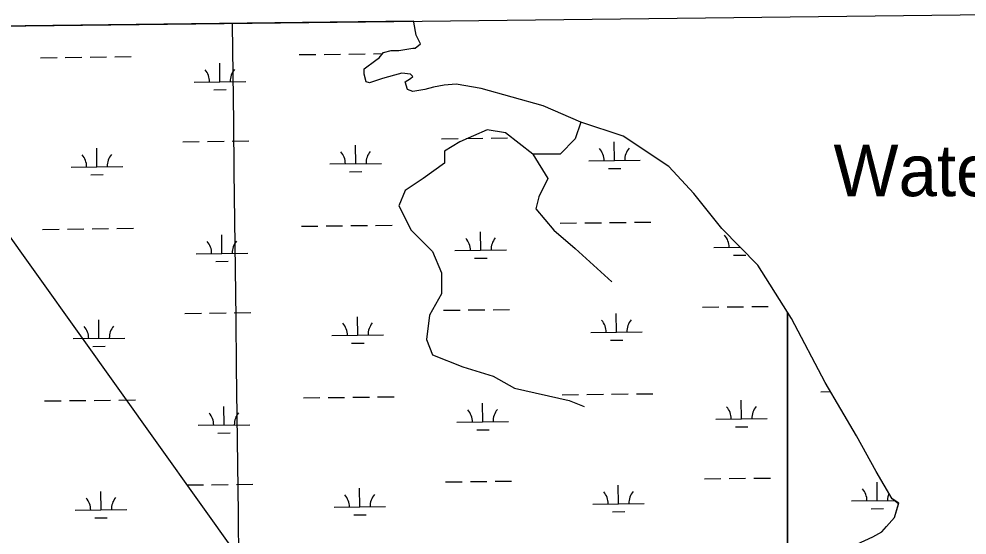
# Model space of a CAD drawing. Extents: x 3694830 to 3732949, y 415201 to 440970.
# Drawn here: x 3719595 to 3721433, y 438058 to 439058 of the extents above; entities that cross this region are included whole.
import ezdxf

# ---------------------------------------------------------------- set-up
doc = ezdxf.new("R2010")
doc.units = 0
for name, color, linetype in [('V-GRID-FRAM', 7, 'Continuous'), ('V-GRID-MAJR', 7, 'Continuous'), ('V-RIVR-IDEN', 7, 'Continuous'), ('V-TOPO-SHOR', 7, 'Continuous'), ('V-WETL-SWMP', 7, 'Continuous')]:
    doc.layers.add(name, color=color, linetype=linetype)

msp = doc.modelspace()

# ---------------------------------------------------------------- linework, layer by layer
at = {"layer": 'V-GRID-FRAM'}
msp.add_lwpolyline([(3698844.694, 438797.537), (3730590.832, 439176.183), (3730815.617, 420995.106), (3699053.612, 420616.271), (3698844.694, 438797.537)], dxfattribs=at)
at = {"layer": 'V-GRID-MAJR'}
msp.add_spline([(3720228.281, 420868.82800000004), (3720155.153, 426926.124), (3720081.987, 432986.504), (3720008.822, 439046.89), (3720008.785, 439049.968)], degree=3, dxfattribs=at)
at = {"layer": 'V-TOPO-SHOR'}
msp.add_line((3719322.3140310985, 438991.5034660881), (3720323.0833407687, 437592.57862461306), dxfattribs=at)
for points in [[(3720337.506, 438953.446), (3720322.7770000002, 438949.24), (3720299.63, 438942.928), (3720274.378, 438934.51300000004), (3720268.066, 438936.618), (3720263.86, 438951.347), (3720263.86, 438961.868), (3720287.006, 438978.69800000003), (3720293.3200000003, 438982.907), (3720301.737, 438993.427), (3720316.467, 438997.636), (3720331.196, 438997.634), (3720358.551, 439001.841), (3720362.758, 439001.841), (3720373.2800000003, 439010.256), (3720364.865, 439027.09), (3720360.6580000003, 439052.34), (3720359.8513530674, 439054.15493163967)], [(3721301.153, 438120.129), (3721288.529, 438128.549), (3721256.972, 438181.154), (3721219.1, 438250.593), (3721158.086, 438353.702), (3721092.8680000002, 438477.854), (3721027.645, 438580.96), (3720958.2120000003, 438652.507), (3720903.509, 438719.84500000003), (3720855.117, 438772.452), (3720766.7460000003, 438831.375), (3720684.685, 438858.734), (3720611.043, 438890.302), (3720491.108, 438923.978), (3720442.711, 438932.397), (3720419.565, 438930.294), (3720398.524, 438926.087), (3720381.6890000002, 438921.88), (3720358.545, 438917.674), (3720348.024, 438921.88300000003), (3720343.816, 438936.612), (3720354.338, 438942.924), (3720358.5470000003, 438947.132), (3720354.338, 438951.341), (3720337.506, 438953.446)], [(3720684.685, 438858.734), (3720673.50864818, 438825.98946719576), (3720644.0421870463, 438796.52300606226), (3720591.0025570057, 438796.52300606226), (3720537.9629269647, 438837.77605164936), (3720502.603173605, 438843.6693438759), (3720449.5635435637, 438820.096174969), (3720420.0970824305, 438802.41629828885), (3720420.0970824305, 438778.8431293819), (3720378.844036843, 438749.37666824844), (3720343.484283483, 438725.8034993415), (3720331.6976990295, 438696.3370382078), (3720355.2708679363, 438649.1907003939), (3720396.5239135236, 438607.9376548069), (3720414.203790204, 438566.6846092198), (3720414.203790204, 438525.43156363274), (3720390.630621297, 438484.17851804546), (3720384.73732907, 438437.0321802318), (3720396.5239135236, 438407.5657190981), (3720455.4568357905, 438383.9925501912), (3720514.3897580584, 438366.31267351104), (3720555.642803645, 438342.73950460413), (3720661.7220637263, 438319.16633569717), (3720691.18852486, 438307.3797512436)], [(3720591.0025570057, 438796.52300606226), (3720620.4690181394, 438749.37666824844), (3720602.789141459, 438714.01691488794), (3720596.8958492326, 438690.44374598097), (3720632.2556025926, 438649.1907003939), (3720673.50864818, 438613.83094703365), (3720744.2281549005, 438549.00473253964)], [(3719578.056, 437219.456), (3719587.97, 437215.038), (3719617.73, 437217.217), (3719656.312, 437230.411), (3719759.957, 437289.837), (3719854.7800000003, 437342.659), (3719945.187, 437385.565), (3720058.744, 437438.373), (3720176.717, 437501.093), (3720278.151, 437550.601), (3720372.981, 437613.344), (3720482.1350000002, 437672.764), (3720611.129, 437732.17100000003), (3720723.578, 437778.365), (3721048.833, 437948.919), (3721189.963, 438025.946), (3721219.731, 438040.249), (3721250.602, 438054.55), (3721268.244, 438064.455), (3721277.069, 438074.367), (3721292.5130000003, 438091.988), (3721301.153, 438120.129)]]:
    msp.add_lwpolyline(points, dxfattribs=at)
at = {"layer": 'V-WETL-SWMP'}
for p, q in [((3720359.8485058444, 439054.15489768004), (3718425.2046159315, 439031.07980204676)), ((3720360.6552068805, 439052.33962800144), (3720359.8485058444, 439054.15489768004)), ((3720364.8612064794, 439027.08962794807), (3720360.6552068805, 439052.33962800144)), ((3720373.277203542, 439010.25562755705), (3720364.8612064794, 439027.08962794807)), ((3720362.7552090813, 439001.8396282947), (3720373.277203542, 439010.25562755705)), ((3720138.3597632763, 438989.32466619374), (3720170.3574797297, 438989.7063114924)), ((3720186.3563379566, 438989.8971341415), (3720218.35405441, 438990.27877944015)), ((3720234.352912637, 438990.46960208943), (3720266.3506290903, 438990.8512473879)), ((3720282.3494873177, 438991.0420700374), (3720299.9941101, 438991.25252215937)), ((3720293.317243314, 438982.90663285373), (3720301.7342386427, 438993.42763223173)), ((3720301.7342386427, 438993.42763223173), (3720316.4632313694, 438997.63463126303)), ((3720316.4632313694, 438997.63463126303), (3720331.1932243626, 438997.6336303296)), ((3720331.1932243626, 438997.63363032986), (3720358.547211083, 439001.8396285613)), ((3720358.547211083, 439001.8396285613), (3720362.7552090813, 439001.8396282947)), ((3719636.487579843, 438983.3387028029), (3719668.4852962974, 438983.72034810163)), ((3719684.484154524, 438983.9111707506), (3719716.4818709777, 438984.29281604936)), ((3719732.480729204, 438984.4836386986), (3719764.478445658, 438984.8652839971)), ((3719780.4773038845, 438985.05610664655), (3719812.4750203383, 438985.43775194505)), ((3719984.3839683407, 438936.7425468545), (3719983.954615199, 438972.7399863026)), ((3720263.857258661, 438961.86763489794), (3720287.0042465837, 438978.6986332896)), ((3720287.0042465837, 438978.6986332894), (3720293.317243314, 438982.90663285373)), ((3720263.8562593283, 438951.34663498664), (3720263.857258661, 438961.86763489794)), ((3720268.0632582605, 438936.61763484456), (3720263.8562593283, 438951.34663498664)), ((3720322.773231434, 438949.2386312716), (3720299.6262428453, 438942.9276327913)), ((3720337.5022241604, 438953.4456303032), (3720322.773231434, 438949.2386312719)), ((3720354.335216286, 438951.34062925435), (3720337.5022241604, 438953.4456303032)), ((3720358.543214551, 438947.13162902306), (3720354.335216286, 438951.34062925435)), ((3719934.387536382, 438936.1462260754), (3720034.3804002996, 438937.33886763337)), ((3720274.3762553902, 438934.5126344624), (3720268.0632582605, 438936.61763484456)), ((3720299.6262428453, 438942.9276327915), (3720274.3762553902, 438934.5126344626)), ((3720343.8132222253, 438936.6116300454), (3720354.33521682, 438942.9236293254)), ((3720348.021221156, 438921.8826299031), (3720343.813222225, 438936.6116300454)), ((3720354.33521682, 438942.9236293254), (3720358.543214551, 438947.13162902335)), ((3720442.7091754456, 438932.3966238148), (3720419.5631865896, 438930.293625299)), ((3720491.1041529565, 438923.9766208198), (3720442.7091754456, 438932.3966238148)), ((3719972.5688621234, 438921.16952741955), (3719996.5671494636, 438921.4557613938)), ((3720358.541216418, 438917.673629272), (3720348.021221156, 438921.8826299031)), ((3720381.687205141, 438921.87962776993), (3720358.541216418, 438917.673629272)), ((3720398.521196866, 438926.087626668), (3720381.687205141, 438921.87962776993)), ((3720419.5631865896, 438930.29362529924), (3720398.521196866, 438926.087626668)), ((3720611.039098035, 438890.3016135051), (3720491.1041529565, 438923.9766208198)), ((3720684.6820650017, 438858.7346091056), (3720611.039098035, 438890.3016135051)), ((3720766.7430276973, 438831.3746041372), (3720684.6820650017, 438858.73460910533)), ((3719912.3579037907, 438820.4432628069), (3719944.355620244, 438820.8249081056)), ((3719960.354478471, 438821.0157307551), (3719992.3521949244, 438821.3973760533)), ((3720008.3510531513, 438821.58819870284), (3720040.348769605, 438821.96984400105)), ((3720414.230087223, 438826.4292261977), (3720446.2278036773, 438826.81087149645)), ((3720462.2266619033, 438827.0016941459), (3720494.2243783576, 438827.3833394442)), ((3720510.223236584, 438827.57416209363), (3720542.2209530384, 438827.9558073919)), ((3720855.113989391, 438772.4515990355), (3720766.7430276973, 438831.3746041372)), ((3719745.8595719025, 438772.02409051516), (3719745.4302187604, 438808.02152996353)), ((3720247.731755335, 438778.01005390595), (3720247.3024021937, 438814.0074933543)), ((3720749.6039387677, 438783.9960172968), (3720749.174585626, 438819.9934567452)), ((3720699.607506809, 438783.39969651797), (3720799.6003707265, 438784.5923380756)), ((3719695.863139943, 438771.42776973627), (3719795.856003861, 438772.620411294)), ((3720197.7353233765, 438777.4137331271), (3720297.728187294, 438778.60637468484)), ((3720737.788832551, 438768.4229978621), (3720761.787119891, 438768.7092318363)), ((3720903.5059697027, 438719.8445964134), (3720855.113989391, 438772.4515990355)), ((3719734.0444656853, 438756.45107108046), (3719758.0427530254, 438756.7373050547)), ((3720235.9166491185, 438762.4370344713), (3720259.9149364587, 438762.7232684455)), ((3720958.208947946, 438652.5075935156), (3720903.5059697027, 438719.8445964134)), ((3720142.327403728, 438656.67332818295), (3720174.3251201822, 438657.0549734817)), ((3720190.3239784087, 438657.2457961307), (3720222.3216948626, 438657.62744142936)), ((3720238.320553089, 438657.81826407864), (3720270.318269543, 438658.1999093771)), ((3720286.3171277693, 438658.3907320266), (3720318.314844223, 438658.77237732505)), ((3720644.1995871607, 438662.6592915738), (3720676.1973036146, 438663.0409368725)), ((3720692.1961618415, 438663.23175952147), (3720724.193878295, 438663.6134048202)), ((3720740.192736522, 438663.80422746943), (3720772.190452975, 438664.18587276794)), ((3720788.189311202, 438664.3766954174), (3720820.1870276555, 438664.7583407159)), ((3719640.455220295, 438650.6873647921), (3719672.452936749, 438651.06901009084)), ((3719688.451794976, 438651.25983273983), (3719720.4495114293, 438651.64147803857)), ((3719736.4483696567, 438651.8323006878), (3719768.44608611, 438652.2139459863)), ((3719784.444944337, 438652.40476863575), (3719816.4426607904, 438652.78641393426)), ((3719988.3516087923, 438604.0912088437), (3719987.9222556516, 438640.0886482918)), ((3720490.2237922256, 438610.07717223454), (3720489.7944390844, 438646.0746116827)), ((3721027.641919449, 438580.9605897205), (3720958.208947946, 438652.5075935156)), ((3719938.355176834, 438603.4948880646), (3720038.3480407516, 438604.6875296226)), ((3720440.2273602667, 438609.4808514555), (3720540.2202241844, 438610.67349301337)), ((3720942.0995436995, 438615.46681484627), (3720993.559623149, 438616.08059293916)), ((3720980.280869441, 438600.49011619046), (3721004.2791567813, 438600.77635016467)), ((3720992.095975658, 438616.0631356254), (3720992.0775520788, 438617.60778876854)), ((3719976.536502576, 438588.5181894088), (3720000.534789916, 438588.80442338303)), ((3720478.4086860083, 438594.5041527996), (3720502.4069733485, 438594.7903867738)), ((3721085.187897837, 438489.98858684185), (3721027.641919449, 438580.9605897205)), ((3720012.3186936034, 438488.9368606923), (3720044.3164100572, 438489.3185059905)), ((3720418.1977276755, 438493.7778881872), (3720450.195444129, 438494.1595334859)), ((3720466.194302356, 438494.3503561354), (3720498.1920188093, 438494.7320014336)), ((3720514.190877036, 438494.92282408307), (3720546.18859349, 438495.30446938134)), ((3720920.069911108, 438499.763851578), (3720952.0676275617, 438500.14549687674)), ((3720968.066485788, 438500.3363195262), (3721000.064202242, 438500.71796482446)), ((3721016.0630604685, 438500.9087874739), (3721048.060776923, 438501.2904327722)), ((3721085.1879432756, 437968.7615928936), (3721085.187897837, 438489.98858684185)), ((3719749.827212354, 438439.3727525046), (3719749.397859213, 438475.37019195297)), ((3719916.3255442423, 438487.79192479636), (3719948.3232606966, 438488.1735700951)), ((3719964.322118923, 438488.36439274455), (3719996.319835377, 438488.74603804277)), ((3720251.6993957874, 438445.35871589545), (3720251.2700426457, 438481.35615534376)), ((3720753.57157922, 438451.34467928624), (3720753.142226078, 438487.3421187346)), ((3719699.830780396, 438438.77643172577), (3719799.823644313, 438439.9690732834)), ((3720201.702963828, 438444.76239511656), (3720301.695827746, 438445.9550366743)), ((3720703.575147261, 438450.7483585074), (3720803.5680111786, 438451.9410000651)), ((3720741.756473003, 438435.77165985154), (3720765.754760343, 438436.05789382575)), ((3719738.0121061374, 438423.7997330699), (3719762.0103934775, 438424.0859670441)), ((3720239.8842895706, 438429.78569646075), (3720263.882576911, 438430.07193043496)), ((3720146.29504418, 438324.0219901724), (3720178.292760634, 438324.4036354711)), ((3720194.291618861, 438324.5944581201), (3720226.289335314, 438324.97610341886)), ((3720242.2881935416, 438325.1669260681), (3720274.285909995, 438325.5485713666)), ((3720290.284768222, 438325.73939401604), (3720322.2824846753, 438326.12103931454)), ((3720648.1672276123, 438330.00795356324), (3720680.1649440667, 438330.3895988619)), ((3720696.1638022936, 438330.58042151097), (3720728.161518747, 438330.96206680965)), ((3720744.1603769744, 438331.1528894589), (3720776.158093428, 438331.5345347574)), ((3720792.1569516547, 438331.7253574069), (3720824.154668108, 438332.10700270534)), ((3721150.037407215, 438335.99388157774), (3721168.435896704, 438336.21332526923)), ((3719644.422860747, 438318.03602678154), (3719676.420577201, 438318.4176720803)), ((3719692.4194354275, 438318.60849472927), (3719724.4171518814, 438318.990140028)), ((3719740.416010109, 438319.18096267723), (3719772.413726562, 438319.56260797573)), ((3719788.4125847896, 438319.7534306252), (3719820.410301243, 438320.1350759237)), ((3719992.319249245, 438271.4398708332), (3719991.889896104, 438307.43731028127)), ((3720494.191432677, 438277.425834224), (3720493.7620795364, 438313.4232736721)), ((3720996.06361611, 438283.4117976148), (3720995.6342629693, 438319.40923706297)), ((3719942.3228172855, 438270.84355005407), (3720042.3156812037, 438272.036191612)), ((3720444.195000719, 438276.8295134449), (3720544.1878646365, 438278.02215500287)), ((3720946.067184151, 438282.81547683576), (3721046.060048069, 438284.00811839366)), ((3719980.5041430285, 438255.86685139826), (3720004.5024303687, 438256.15308537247)), ((3720482.376326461, 438261.85281478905), (3720506.374613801, 438262.13904876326)), ((3720984.2485098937, 438267.8387781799), (3721008.246797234, 438268.1250121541)), ((3720422.1653681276, 438161.12655017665), (3720454.1630845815, 438161.5081954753)), ((3720470.1619428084, 438161.69901812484), (3720502.159659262, 438162.08066342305)), ((3720518.1585174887, 438162.27148607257), (3720550.156233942, 438162.6531313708)), ((3720924.03755156, 438167.11251356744), (3720956.035268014, 438167.4941588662)), ((3720972.0341262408, 438167.68498151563), (3721004.031842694, 438168.0666268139)), ((3721020.030700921, 438168.25744946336), (3721052.0284173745, 438168.63909476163)), ((3721259.4094127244, 438124.6792688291), (3721258.980061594, 438160.6767084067)), ((3719753.7948528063, 438106.72141449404), (3719753.3654996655, 438142.7188539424)), ((3719920.2931846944, 438155.1405867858), (3719952.2909011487, 438155.52223208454)), ((3719968.289759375, 438155.713054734), (3720000.287475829, 438156.09470003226)), ((3720016.286334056, 438156.2855226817), (3720048.2840505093, 438156.66716798)), ((3720255.667036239, 438112.7073778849), (3720255.237683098, 438148.70481733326)), ((3720757.539219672, 438118.6933412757), (3720757.1098665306, 438154.69078072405)), ((3721209.412968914, 438124.08294790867), (3721292.729890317, 438125.07669105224)), ((3719703.798420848, 438106.1250937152), (3719803.791284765, 438107.31773527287)), ((3720205.6706042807, 438112.11105710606), (3720305.663468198, 438113.3036986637)), ((3720707.542787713, 438118.09702049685), (3720807.5356516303, 438119.28966205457)), ((3720745.724113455, 438103.12032184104), (3720769.722400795, 438103.40655581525)), ((3721247.594302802, 438109.106249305), (3721271.5925958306, 438109.3924833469)), ((3719741.97974659, 438091.14839505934), (3719765.97803393, 438091.43462903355)), ((3720243.8519300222, 438097.1343584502), (3720267.8502173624, 438097.4205924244))]:
    msp.add_line(p, q, dxfattribs=at)
msp.add_lwpolyline([(3721085.191, 437968.762), (3721189.963, 438025.947), (3721219.731, 438040.25), (3721250.602, 438054.55100000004), (3721268.2430000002, 438064.455), (3721277.068, 438074.367), (3721292.512, 438091.987), (3721300.661, 438118.523), (3721288.529, 438128.548), (3721256.971, 438181.154), (3721219.1010000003, 438250.594), (3721158.0870000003, 438353.702), (3721092.867, 438477.853), (3721085.191, 438489.989)], close=True, dxfattribs=at)
for centre, radius, start, end in [((3719929.1393116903, 438936.55846605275), 35.24628790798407, 359.91152939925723, 41.45518773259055), ((3720039.617299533, 438937.8761664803), 35.24628790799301, 139.91152675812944, 181.45518509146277), ((3720302.965086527, 438779.143673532), 35.24628790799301, 139.91152675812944, 181.45518509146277), ((3720694.359282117, 438783.81193649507), 35.24628790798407, 359.91152939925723, 41.45518773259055), ((3720804.8372699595, 438785.12963692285), 35.24628790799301, 139.91152675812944, 181.45518509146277), ((3719690.6149152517, 438771.8400097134), 35.24628790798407, 359.91152939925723, 41.45518773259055), ((3719801.0929030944, 438773.1577101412), 35.24628790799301, 139.91152675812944, 181.45518509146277), ((3720192.4870986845, 438777.8259731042), 35.24628790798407, 359.91152939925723, 41.45518773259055), ((3720936.851319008, 438615.87905482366), 35.24628790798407, 359.91152939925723, 41.45518773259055), ((3719933.106952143, 438603.907128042), 35.24628790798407, 359.91152939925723, 41.45518773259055), ((3720043.584939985, 438605.2248284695), 35.24628790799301, 139.91152675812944, 181.45518509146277), ((3720434.9791355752, 438609.8930914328), 35.24628790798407, 359.91152939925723, 41.45518773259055), ((3720545.457123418, 438611.21079186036), 35.24628790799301, 139.91152675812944, 181.45518509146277), ((3720698.3269225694, 438451.1605984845), 35.24628790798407, 359.91152939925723, 41.45518773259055), ((3720808.804910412, 438452.4782989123), 35.24628790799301, 139.91152675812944, 181.45518509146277), ((3719694.5825557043, 438439.18867170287), 35.24628790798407, 359.91152939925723, 41.45518773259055), ((3719805.0605435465, 438440.50637213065), 35.24628790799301, 139.91152675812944, 181.45518509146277), ((3720196.4547391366, 438445.1746350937), 35.24628790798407, 359.91152939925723, 41.45518773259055), ((3720306.9327269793, 438446.49233552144), 35.24628790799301, 139.91152675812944, 181.45518509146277), ((3720940.81895946, 438283.2277168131), 35.24628790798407, 359.91152939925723, 41.45518773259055), ((3721051.2969473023, 438284.54541724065), 35.24628790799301, 139.91152675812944, 181.45518509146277), ((3719937.074592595, 438271.25579003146), 35.24628790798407, 359.91152939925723, 41.45518773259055), ((3720047.5525804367, 438272.57349045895), 35.24628790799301, 139.91152675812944, 181.45518509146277), ((3720438.946776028, 438277.24175342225), 35.24628790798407, 359.91152939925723, 41.45518773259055), ((3720549.42476387, 438278.5594538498), 35.24628790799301, 139.91152675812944, 181.45518509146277), ((3720702.2945630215, 438118.50926047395), 35.24628790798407, 359.91152939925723, 41.45518773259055), ((3720812.7725508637, 438119.82696090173), 35.24628790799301, 139.91152675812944, 181.45518509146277), ((3721204.164743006, 438124.4951878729), 35.24628790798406, 359.91152957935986, 41.45518791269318), ((3719698.550196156, 438106.5373336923), 35.24628790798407, 359.91152939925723, 41.45518773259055), ((3719809.028183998, 438107.8550341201), 35.24628790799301, 139.91152675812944, 181.45518509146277), ((3720200.422379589, 438112.52329708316), 35.24628790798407, 359.91152939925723, 41.45518773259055), ((3720310.9003674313, 438113.84099751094), 35.24628790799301, 139.91152675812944, 181.45518509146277), ((3721314.6427570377, 438125.81288861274), 35.246287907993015, 157.50194910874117, 181.45518491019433)]:
    msp.add_arc(centre, radius, start, end, dxfattribs=at)

# ---------------------------------------------------------------- texts
at = {"layer": 'V-RIVR-IDEN'}
msp.add_text('Water', height=99.99980199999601, dxfattribs=at).set_placement((3721174.443612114, 438714.922544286))

doc.saveas('drawing.dxf')
